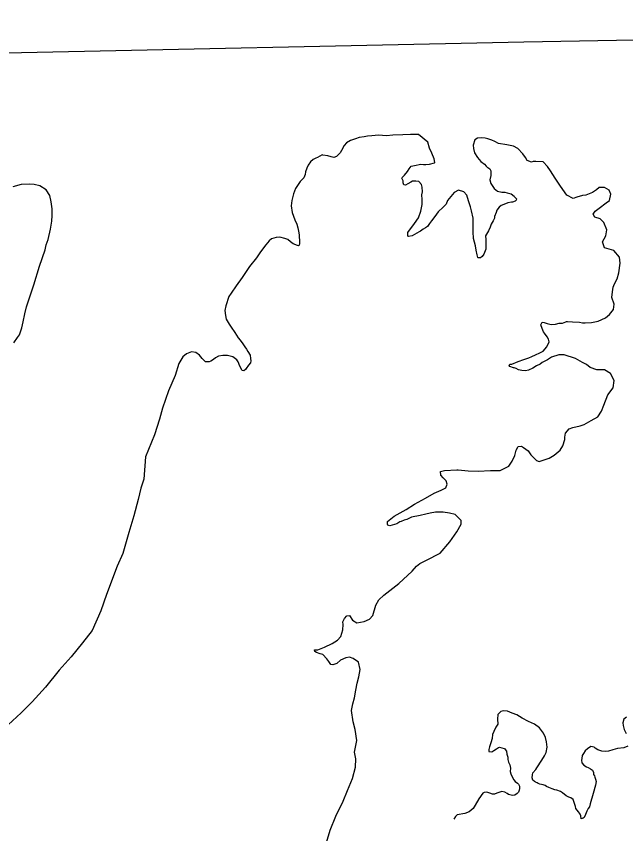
# Model space of a CAD drawing. Extents: x -939622 to -934245, y 1383184 to 1385301.
# Drawn here: x -935114.57 to -935103.96, y 1384360.71 to 1384374.95 of the extents above; entities that cross this region are included whole.
import ezdxf

# ---------------------------------------------------------------- set-up
doc = ezdxf.new("R2010")
doc.units = 0
doc.layers.add('Level 1', color=7, linetype='Continuous')
doc.layers.add('Level 9', color=7, linetype='Continuous')

msp = doc.modelspace()

# ---------------------------------------------------------------- linework, layer by layer
at = {"layer": 'Level 1'}
msp.add_lwpolyline([(-935085.228, 1384374.951), (-935092.001, 1384374.813), (-935099.92, 1384374.607), (-935105.732, 1384374.503), (-935115.033, 1384374.306), (-935122.938, 1384374.17), (-935129.774, 1384374.018), (-935139.337, 1384373.878), (-935140.375, 1384373.86)], dxfattribs=at)
at = {"layer": 'Level 9'}
for points in [[(-935106.774, 1384371.892), (-935106.868, 1384371.923), (-935106.945, 1384371.883), (-935107.004, 1384371.813), (-935107.063, 1384371.743), (-935107.086, 1384371.679), (-935107.139, 1384371.624), (-935107.225, 1384371.548), (-935107.283, 1384371.463), (-935107.339, 1384371.39), (-935107.374, 1384371.341), (-935107.412, 1384371.292), (-935107.442, 1384371.265), (-935107.483, 1384371.243), (-935107.534, 1384371.209), (-935107.555, 1384371.197), (-935107.635, 1384371.15), (-935107.677, 1384371.125), (-935107.743, 1384371.115), (-935107.755, 1384371.124), (-935107.753, 1384371.187), (-935107.638, 1384371.342), (-935107.565, 1384371.443), (-935107.525, 1384371.555), (-935107.5, 1384371.672), (-935107.505, 1384371.762), (-935107.509, 1384371.84), (-935107.498, 1384371.895), (-935107.502, 1384371.976), (-935107.512, 1384372.021), (-935107.558, 1384372.071), (-935107.612, 1384372.082), (-935107.669, 1384372.078), (-935107.699, 1384372.063), (-935107.75, 1384372.032), (-935107.791, 1384372.01), (-935107.821, 1384372.015), (-935107.831, 1384372.051), (-935107.835, 1384372.084), (-935107.859, 1384372.129), (-935107.851, 1384372.144), (-935107.809, 1384372.184), (-935107.756, 1384372.245), (-935107.727, 1384372.296), (-935107.692, 1384372.339), (-935107.638, 1384372.355), (-935107.527, 1384372.378), (-935107.479, 1384372.37), (-935107.44, 1384372.37), (-935107.374, 1384372.375), (-935107.287, 1384372.4), (-935107.285, 1384372.403), (-935107.292, 1384372.466), (-935107.335, 1384372.57), (-935107.376, 1384372.654), (-935107.405, 1384372.759), (-935107.566, 1384372.891), (-935107.707, 1384372.892), (-935107.84, 1384372.886), (-935108.011, 1384372.878), (-935108.127, 1384372.867), (-935108.263, 1384372.879), (-935108.377, 1384372.871), (-935108.455, 1384372.861), (-935108.515, 1384372.851), (-935108.598, 1384372.838), (-935108.667, 1384372.818), (-935108.751, 1384372.787), (-935108.819, 1384372.75), (-935108.86, 1384372.701), (-935108.907, 1384372.616), (-935108.93, 1384372.571), (-935108.998, 1384372.509), (-935109.04, 1384372.494), (-935109.091, 1384372.502), (-935109.146, 1384372.519), (-935109.233, 1384372.532), (-935109.245, 1384372.538), (-935109.328, 1384372.492), (-935109.355, 1384372.479), (-935109.4, 1384372.457), (-935109.45, 1384372.418), (-935109.488, 1384372.357), (-935109.514, 1384372.308), (-935109.534, 1384372.242), (-935109.539, 1384372.194), (-935109.565, 1384372.136), (-935109.63, 1384372.072), (-935109.665, 1384372.023), (-935109.709, 1384371.95), (-935109.744, 1384371.857), (-935109.772, 1384371.742), (-935109.788, 1384371.652), (-935109.765, 1384371.532), (-935109.724, 1384371.406), (-935109.686, 1384371.329), (-935109.667, 1384371.266), (-935109.657, 1384371.206), (-935109.644, 1384371.143), (-935109.643, 1384371.101), (-935109.642, 1384371.05)], [(-935104.418, 1384371.61), (-935104.299, 1384371.702), (-935104.237, 1384371.742), (-935104.215, 1384371.851), (-935104.243, 1384371.923), (-935104.328, 1384371.969), (-935104.421, 1384371.968), (-935104.465, 1384371.931), (-935104.536, 1384371.882), (-935104.65, 1384371.835), (-935104.707, 1384371.828), (-935104.808, 1384371.802), (-935104.871, 1384371.78), (-935104.98, 1384371.835), (-935105.091, 1384371.992), (-935105.183, 1384372.129), (-935105.267, 1384372.26), (-935105.322, 1384372.337), (-935105.393, 1384372.414), (-935105.522, 1384372.424), (-935105.57, 1384372.423), (-935105.6, 1384372.413), (-935105.675, 1384372.442), (-935105.7, 1384372.493), (-935105.747, 1384372.555), (-935105.838, 1384372.647), (-935105.914, 1384372.691), (-935106.029, 1384372.71), (-935106.173, 1384372.734), (-935106.237, 1384372.769), (-935106.291, 1384372.795), (-935106.358, 1384372.815), (-935106.406, 1384372.827), (-935106.472, 1384372.834), (-935106.541, 1384372.83), (-935106.583, 1384372.797), (-935106.614, 1384372.709), (-935106.61, 1384372.646), (-935106.591, 1384372.574), (-935106.541, 1384372.494), (-935106.483, 1384372.423), (-935106.419, 1384372.373), (-935106.389, 1384372.343), (-935106.364, 1384372.316), (-935106.361, 1384372.316), (-935106.322, 1384372.293), (-935106.306, 1384372.257), (-935106.305, 1384372.179), (-935106.321, 1384372.101), (-935106.305, 1384372.038), (-935106.247, 1384371.952), (-935106.192, 1384371.905), (-935106.113, 1384371.885), (-935106.065, 1384371.889), (-935106.023, 1384371.877), (-935105.975, 1384371.863), (-935105.951, 1384371.861), (-935105.902, 1384371.819), (-935105.896, 1384371.808), (-935105.862, 1384371.772), (-935105.865, 1384371.748), (-935105.882, 1384371.73), (-935105.93, 1384371.711), (-935105.945, 1384371.711), (-935106.008, 1384371.7), (-935106.05, 1384371.682), (-935106.124, 1384371.653), (-935106.163, 1384371.626), (-935106.204, 1384371.574), (-935106.215, 1384371.532), (-935106.241, 1384371.465), (-935106.24, 1384371.432), (-935106.264, 1384371.387), (-935106.299, 1384371.329), (-935106.319, 1384371.278), (-935106.348, 1384371.217), (-935106.397, 1384371.129), (-935106.396, 1384371.066), (-935106.395, 1384371.006), (-935106.391, 1384370.958), (-935106.396, 1384370.892), (-935106.408, 1384370.864), (-935106.431, 1384370.81), (-935106.46, 1384370.767), (-935106.484, 1384370.746), (-935106.529, 1384370.742), (-935106.532, 1384370.751), (-935106.545, 1384370.796), (-935106.561, 1384370.877), (-935106.574, 1384370.952), (-935106.591, 1384371.015), (-935106.607, 1384371.08), (-935106.612, 1384371.197), (-935106.616, 1384371.273), (-935106.614, 1384371.336), (-935106.613, 1384371.432), (-935106.642, 1384371.564), (-935106.661, 1384371.632), (-935106.693, 1384371.734), (-935106.725, 1384371.833), (-935106.774, 1384371.892)], [(-935114.615, 1384369.262), (-935114.556, 1384369.354), (-935114.521, 1384369.405), (-935114.478, 1384369.526), (-935114.456, 1384369.629), (-935114.425, 1384369.767), (-935114.397, 1384369.891), (-935114.266, 1384370.272), (-935114.169, 1384370.601), (-935114.072, 1384370.882), (-935114.053, 1384370.97), (-935114.021, 1384371.063), (-935113.979, 1384371.244), (-935113.955, 1384371.38), (-935113.948, 1384371.482), (-935113.947, 1384371.599), (-935113.964, 1384371.722), (-935113.99, 1384371.827), (-935114.055, 1384371.931), (-935114.164, 1384371.998), (-935114.263, 1384372.024), (-935114.338, 1384372.026), (-935114.492, 1384372.023), (-935114.635, 1384371.981)], [(-935105.467, 1384367.193), (-935105.377, 1384367.225), (-935105.291, 1384367.253), (-935105.204, 1384367.303), (-935105.101, 1384367.395), (-935105.051, 1384367.468), (-935105.017, 1384367.577), (-935105.015, 1384367.619), (-935105.004, 1384367.688), (-935104.939, 1384367.764), (-935104.876, 1384367.786), (-935104.751, 1384367.815), (-935104.679, 1384367.841), (-935104.557, 1384367.909), (-935104.444, 1384367.974), (-935104.377, 1384368.071), (-935104.34, 1384368.174), (-935104.268, 1384368.358), (-935104.177, 1384368.48), (-935104.158, 1384368.607), (-935104.223, 1384368.726), (-935104.326, 1384368.79), (-935104.459, 1384368.794), (-935104.573, 1384368.834), (-935104.64, 1384368.884), (-935104.707, 1384368.922), (-935104.834, 1384368.989), (-935105.031, 1384369.052), (-935105.121, 1384369.053), (-935105.249, 1384369.012), (-935105.317, 1384368.966), (-935105.413, 1384368.919), (-935105.448, 1384368.894), (-935105.508, 1384368.86), (-935105.576, 1384368.823), (-935105.651, 1384368.786), (-935105.705, 1384368.776), (-935105.765, 1384368.781), (-935105.825, 1384368.795), (-935105.864, 1384368.815), (-935105.901, 1384368.827), (-935105.913, 1384368.826), (-935105.976, 1384368.852), (-935105.988, 1384368.867), (-935105.974, 1384368.892), (-935105.947, 1384368.889), (-935105.941, 1384368.892), (-935105.833, 1384368.936), (-935105.732, 1384368.974), (-935105.645, 1384369.002), (-935105.595, 1384369.024), (-935105.529, 1384369.052), (-935105.452, 1384369.09), (-935105.395, 1384369.118), (-935105.33, 1384369.194), (-935105.293, 1384369.279), (-935105.3, 1384369.327), (-935105.324, 1384369.365), (-935105.371, 1384369.434), (-935105.386, 1384369.457), (-935105.411, 1384369.514), (-935105.436, 1384369.574), (-935105.413, 1384369.622), (-935105.38, 1384369.617), (-935105.325, 1384369.6), (-935105.253, 1384369.58), (-935105.181, 1384369.59), (-935105.118, 1384369.606), (-935105.058, 1384369.604), (-935105.002, 1384369.626), (-935104.99, 1384369.635), (-935104.972, 1384369.636), (-935104.882, 1384369.631), (-935104.764, 1384369.621), (-935104.71, 1384369.613), (-935104.662, 1384369.614), (-935104.551, 1384369.616), (-935104.437, 1384369.639), (-935104.306, 1384369.701), (-935104.241, 1384369.756), (-935104.171, 1384369.844), (-935104.16, 1384369.938), (-935104.198, 1384370.054), (-935104.185, 1384370.154), (-935104.174, 1384370.232), (-935104.154, 1384370.289), (-935104.108, 1384370.38), (-935104.077, 1384370.48), (-935104.052, 1384370.649), (-935104.066, 1384370.757), (-935104.164, 1384370.869), (-935104.324, 1384370.918), (-935104.362, 1384371.025), (-935104.304, 1384371.128), (-935104.288, 1384371.231), (-935104.338, 1384371.362), (-935104.402, 1384371.421), (-935104.493, 1384371.453), (-935104.521, 1384371.506), (-935104.489, 1384371.555), (-935104.418, 1384371.61)], [(-935109.642, 1384371.05), (-935109.642, 1384371.023), (-935109.641, 1384370.996), (-935109.647, 1384370.963), (-935109.653, 1384370.957), (-935109.659, 1384370.954), (-935109.677, 1384370.959), (-935109.749, 1384370.988), (-935109.798, 1384371.023), (-935109.844, 1384371.062), (-935109.895, 1384371.082), (-935109.98, 1384371.105), (-935110.046, 1384371.1), (-935110.129, 1384371.075), (-935110.171, 1384371.038), (-935110.227, 1384370.968), (-935110.318, 1384370.849), (-935110.388, 1384370.743), (-935110.514, 1384370.594), (-935110.64, 1384370.399), (-935110.746, 1384370.256), (-935110.828, 1384370.126), (-935110.872, 1384370.071), (-935110.923, 1384369.905), (-935110.939, 1384369.826), (-935110.932, 1384369.739), (-935110.916, 1384369.673), (-935110.863, 1384369.587), (-935110.832, 1384369.534), (-935110.765, 1384369.445), (-935110.709, 1384369.352), (-935110.672, 1384369.311), (-935110.626, 1384369.243), (-935110.592, 1384369.192), (-935110.564, 1384369.151), (-935110.54, 1384369.112), (-935110.502, 1384369.046), (-935110.492, 1384368.989), (-935110.489, 1384368.947), (-935110.494, 1384368.914), (-935110.529, 1384368.875), (-935110.567, 1384368.814), (-935110.579, 1384368.796), (-935110.612, 1384368.777), (-935110.639, 1384368.783), (-935110.679, 1384368.854), (-935110.711, 1384368.932), (-935110.729, 1384368.967), (-935110.802, 1384369.02), (-935110.896, 1384369.04), (-935110.974, 1384369.044), (-935111.052, 1384369.031), (-935111.105, 1384369), (-935111.138, 1384368.973), (-935111.185, 1384368.945), (-935111.215, 1384368.929), (-935111.233, 1384368.932), (-935111.278, 1384368.934), (-935111.333, 1384368.99), (-935111.385, 1384369.047), (-935111.446, 1384369.094), (-935111.524, 1384369.104), (-935111.608, 1384369.07), (-935111.67, 1384369.021), (-935111.743, 1384368.902), (-935111.806, 1384368.691), (-935111.921, 1384368.427), (-935112.027, 1384368.125), (-935112.081, 1384367.932), (-935112.169, 1384367.66), (-935112.321, 1384367.276), (-935112.351, 1384366.888), (-935112.402, 1384366.728), (-935112.45, 1384366.535), (-935112.526, 1384366.248), (-935112.614, 1384365.958), (-935112.718, 1384365.592), (-935112.814, 1384365.369), (-935113.003, 1384364.876), (-935113.103, 1384364.591), (-935113.254, 1384364.252), (-935113.421, 1384364.036), (-935113.618, 1384363.792), (-935113.83, 1384363.557), (-935114.068, 1384363.262), (-935114.298, 1384363.009), (-935114.487, 1384362.819), (-935114.715, 1384362.605)], [(-935108.703, 1384362.661), (-935108.733, 1384362.856), (-935108.712, 1384362.974), (-935108.683, 1384363.079), (-935108.659, 1384363.212), (-935108.637, 1384363.336), (-935108.606, 1384363.441), (-935108.584, 1384363.574), (-935108.613, 1384363.697), (-935108.704, 1384363.764), (-935108.768, 1384363.787), (-935108.834, 1384363.777), (-935108.926, 1384363.733), (-935108.991, 1384363.678), (-935109.027, 1384363.663), (-935109.057, 1384363.65), (-935109.096, 1384363.658), (-935109.13, 1384363.709), (-935109.161, 1384363.757), (-935109.234, 1384363.833), (-935109.282, 1384363.845), (-935109.346, 1384363.865), (-935109.37, 1384363.885), (-935109.377, 1384363.912), (-935109.32, 1384363.913), (-935109.206, 1384363.96), (-935109.069, 1384364.026), (-935108.977, 1384364.081), (-935108.921, 1384364.145), (-935108.887, 1384364.263), (-935108.877, 1384364.353), (-935108.884, 1384364.401), (-935108.872, 1384364.428), (-935108.855, 1384364.459), (-935108.816, 1384364.508), (-935108.768, 1384364.511), (-935108.716, 1384364.431), (-935108.643, 1384364.387), (-935108.511, 1384364.408), (-935108.419, 1384364.448), (-935108.363, 1384364.512), (-935108.309, 1384364.693), (-935108.257, 1384364.784), (-935108.171, 1384364.867), (-935107.91, 1384365.067), (-935107.677, 1384365.287), (-935107.603, 1384365.369), (-935107.541, 1384365.419), (-935107.428, 1384365.475), (-935107.19, 1384365.599), (-935107.022, 1384365.797), (-935106.899, 1384365.97), (-935106.826, 1384366.104), (-935106.821, 1384366.167), (-935106.928, 1384366.27), (-935107.025, 1384366.293), (-935107.136, 1384366.315), (-935107.268, 1384366.31), (-935107.364, 1384366.296), (-935107.439, 1384366.277), (-935107.538, 1384366.257), (-935107.69, 1384366.227), (-935107.768, 1384366.187), (-935107.818, 1384366.171), (-935107.866, 1384366.152), (-935107.89, 1384366.143), (-935107.946, 1384366.112), (-935108.066, 1384366.077), (-935108.099, 1384366.088), (-935108.108, 1384366.097), (-935108.106, 1384366.151), (-935107.991, 1384366.24), (-935107.78, 1384366.358), (-935107.637, 1384366.451), (-935107.444, 1384366.559), (-935107.292, 1384366.643), (-935107.17, 1384366.693), (-935107.092, 1384366.739), (-935107.07, 1384366.8), (-935107.083, 1384366.86), (-935107.135, 1384366.91), (-935107.177, 1384366.957), (-935107.181, 1384367.02), (-935107.113, 1384367.039), (-935106.897, 1384367.049), (-935106.876, 1384367.049), (-935106.701, 1384367.031), (-935106.527, 1384367.025), (-935106.314, 1384367.038), (-935106.146, 1384367.041), (-935105.991, 1384367.112), (-935105.932, 1384367.204), (-935105.889, 1384367.3), (-935105.864, 1384367.394), (-935105.829, 1384367.455), (-935105.772, 1384367.462), (-935105.735, 1384367.441), (-935105.656, 1384367.379), (-935105.607, 1384367.314), (-935105.512, 1384367.214), (-935105.467, 1384367.193)], [(-935105.39, 1384362.465), (-935105.461, 1384362.554), (-935105.546, 1384362.619), (-935105.649, 1384362.665), (-935105.758, 1384362.723), (-935105.855, 1384362.779), (-935105.937, 1384362.813), (-935106.015, 1384362.845), (-935106.088, 1384362.85), (-935106.132, 1384362.837), (-935106.186, 1384362.788), (-935106.19, 1384362.707), (-935106.186, 1384362.62), (-935106.221, 1384362.565), (-935106.255, 1384362.492), (-935106.276, 1384362.438), (-935106.286, 1384362.372), (-935106.309, 1384362.296), (-935106.329, 1384362.224), (-935106.343, 1384362.176), (-935106.339, 1384362.14), (-935106.288, 1384362.137), (-935106.256, 1384362.159), (-935106.208, 1384362.19), (-935106.173, 1384362.214), (-935106.155, 1384362.218), (-935106.115, 1384362.206), (-935106.07, 1384362.195), (-935106.055, 1384362.18), (-935106.036, 1384362.148), (-935106.026, 1384362.094), (-935106.013, 1384362.043), (-935106.01, 1384362.001), (-935105.997, 1384361.959), (-935105.978, 1384361.908), (-935105.965, 1384361.854), (-935105.967, 1384361.797), (-935105.957, 1384361.752), (-935105.935, 1384361.702), (-935105.904, 1384361.651), (-935105.88, 1384361.618), (-935105.843, 1384361.589), (-935105.822, 1384361.571), (-935105.809, 1384361.538), (-935105.809, 1384361.499), (-935105.811, 1384361.469), (-935105.826, 1384361.433), (-935105.846, 1384361.412), (-935105.888, 1384361.384), (-935105.93, 1384361.377), (-935105.999, 1384361.394), (-935106.023, 1384361.409), (-935106.063, 1384361.435), (-935106.117, 1384361.443), (-935106.165, 1384361.43), (-935106.201, 1384361.415), (-935106.242, 1384361.399), (-935106.278, 1384361.398), (-935106.321, 1384361.419), (-935106.378, 1384361.433), (-935106.423, 1384361.426), (-935106.444, 1384361.414), (-935106.514, 1384361.316), (-935106.578, 1384361.21), (-935106.616, 1384361.152), (-935106.682, 1384361.094), (-935106.759, 1384361.06), (-935106.891, 1384361.039), (-935106.923, 1384361.012), (-935106.95, 1384360.963)], [(-935103.941, 1384362.739), (-935103.992, 1384362.705), (-935104.006, 1384362.645), (-935104.002, 1384362.594), (-935103.986, 1384362.525), (-935103.951, 1384362.459)], [(-935109.171, 1384360.559), (-935109.106, 1384360.774), (-935109.005, 1384361.016), (-935108.88, 1384361.279), (-935108.802, 1384361.461), (-935108.716, 1384361.67), (-935108.665, 1384361.872), (-935108.659, 1384362.013), (-935108.679, 1384362.133), (-935108.66, 1384362.245), (-935108.643, 1384362.335), (-935108.668, 1384362.527), (-935108.703, 1384362.661)], [(-935103.921, 1384362.237), (-935103.992, 1384362.209), (-935104.097, 1384362.195), (-935104.181, 1384362.17), (-935104.258, 1384362.148), (-935104.315, 1384362.144), (-935104.375, 1384362.149), (-935104.445, 1384362.172), (-935104.488, 1384362.201), (-935104.509, 1384362.219), (-935104.566, 1384362.227), (-935104.625, 1384362.189), (-935104.661, 1384362.153), (-935104.693, 1384362.11), (-935104.713, 1384362.071), (-935104.722, 1384362.023), (-935104.727, 1384361.992), (-935104.723, 1384361.947), (-935104.687, 1384361.903), (-935104.641, 1384361.877), (-935104.611, 1384361.862), (-935104.571, 1384361.839), (-935104.535, 1384361.815), (-935104.519, 1384361.777), (-935104.516, 1384361.744), (-935104.503, 1384361.717), (-935104.494, 1384361.696), (-935104.481, 1384361.66), (-935104.474, 1384361.618), (-935104.482, 1384361.558), (-935104.525, 1384361.41), (-935104.573, 1384361.229), (-935104.59, 1384361.177), (-935104.613, 1384361.147), (-935104.634, 1384361.105), (-935104.66, 1384361.044), (-935104.68, 1384360.993), (-935104.697, 1384360.98), (-935104.73, 1384360.971), (-935104.737, 1384361.019), (-935104.75, 1384361.052), (-935104.762, 1384361.069), (-935104.777, 1384361.09), (-935104.827, 1384361.149), (-935104.833, 1384361.185), (-935104.846, 1384361.236), (-935104.874, 1384361.305), (-935104.914, 1384361.334), (-935104.947, 1384361.349), (-935104.996, 1384361.372), (-935105.06, 1384361.422), (-935105.093, 1384361.448), (-935105.159, 1384361.468), (-935105.193, 1384361.477), (-935105.235, 1384361.491), (-935105.268, 1384361.503), (-935105.295, 1384361.514), (-935105.335, 1384361.534), (-935105.362, 1384361.549), (-935105.395, 1384361.564), (-935105.453, 1384361.575), (-935105.48, 1384361.586), (-935105.501, 1384361.595), (-935105.528, 1384361.606), (-935105.547, 1384361.621), (-935105.574, 1384361.645), (-935105.587, 1384361.686), (-935105.582, 1384361.735), (-935105.573, 1384361.771), (-935105.523, 1384361.832), (-935105.506, 1384361.856), (-935105.418, 1384361.993), (-935105.374, 1384362.069), (-935105.342, 1384362.126), (-935105.326, 1384362.22), (-935105.339, 1384362.313), (-935105.356, 1384362.384), (-935105.39, 1384362.465)]]:
    msp.add_lwpolyline(points, dxfattribs=at)

doc.saveas('drawing.dxf')
